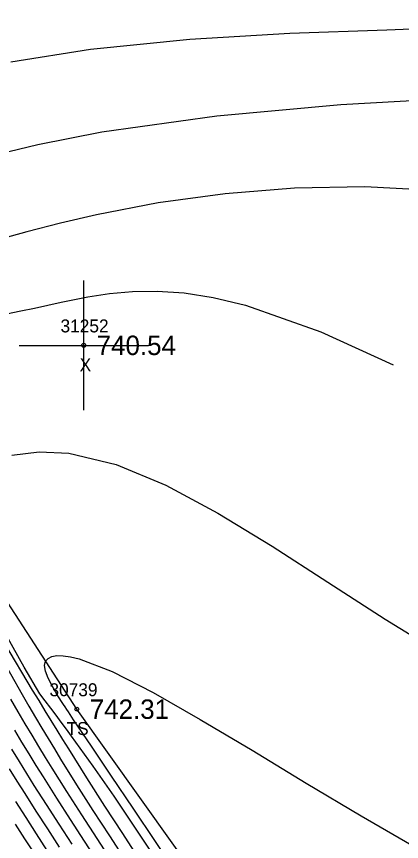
# Model space of a CAD drawing. Extents: x 1376587 to 1378239, y 1000335 to 1003031.
# Drawn here: x 1377037.2 to 1377067, y 1002249.8 to 1002313.6 of the extents above; entities that cross this region are included whole.
import ezdxf

# ---------------------------------------------------------------- set-up
doc = ezdxf.new("R2010")
doc.units = 0
for name, color, linetype in [('RD_DTM_BkLn2', 7, 'Continuous'), ('RD_DTM_BkLn_txCode', 7, 'Continuous'), ('RD_DTM_Major1', 7, 'Continuous'), ('RD_DTM_Minor1', 7, 'Continuous'), ('RD_EX_Misc', 7, 'Continuous'), ('RD_EX_Misc_txCode', 7, 'Continuous'), ('RD_EX_TX_Misc_ELEV', 7, 'Continuous'), ('RD_SMD_Locator', 7, 'Continuous')]:
    doc.layers.add(name, color=color, linetype=linetype)

msp = doc.modelspace()

# ---------------------------------------------------------------- linework, layer by layer
at = {"layer": 'RD_DTM_BkLn2'}
msp.add_lwpolyline([(1377334.808, 1002026.055), (1377284.229, 1002013.339), (1377249.257, 1001988.727), (1377213.659, 1001973.589), (1377188.957, 1002014.33), (1377158.44, 1002070.963), (1377139.047, 1002104.941), (1377113.892, 1002149.475), (1377071.66, 1002218.399), (1377041.895, 1002260.076), (1377023.693, 1002288.088), (1377010.927, 1002302.495), (1376992.725, 1002332.02), (1376976.352, 1002351.559)], dxfattribs=at)
at = {"layer": 'RD_DTM_Major1'}
for points in [[(1377036.446, 1002290.626), (1377037.555, 1002290.847), (1377038.623, 1002291.075), (1377039.663, 1002291.304), (1377040.687, 1002291.529), (1377041.709, 1002291.742), (1377042.742, 1002291.938), (1377044.429, 1002292.196), (1377046.21, 1002292.358), (1377048.118, 1002292.386), (1377050.187, 1002292.242), (1377052.45, 1002291.889), (1377054.942, 1002291.289), (1377060.769, 1002289.234), (1377066.355, 1002286.687)], [(1377046.801, 1002248.384), (1377045.448, 1002250.456), (1377044.07, 1002252.586), (1377042.674, 1002254.77), (1377041.269, 1002257.002), (1377040.821, 1002257.721), (1377040.37, 1002258.449), (1377039.913, 1002259.192), (1377039.447, 1002259.953), (1377038.97, 1002260.737), (1377038.478, 1002261.55), (1377036.321, 1002265.155)], [(1377036.665, 1002255.474), (1377037.263, 1002254.514), (1377037.868, 1002253.555), (1377038.73, 1002252.204), (1377039.619, 1002250.823), (1377040.539, 1002249.408)]]:
    msp.add_lwpolyline(points, dxfattribs=at)
at = {"layer": 'RD_DTM_Minor1'}
for points in [[(1377072.827, 1002312.827), (1377065.883, 1002312.551), (1377058.381, 1002312.275), (1377050.633, 1002311.835), (1377042.948, 1002311.064), (1377036.777, 1002310.074)], [(1377071.971, 1002307.314), (1377062.329, 1002306.784), (1377052.717, 1002305.907), (1377043.836, 1002304.666), (1377038.885, 1002303.695), (1377034.47, 1002302.633)], [(1377069.501, 1002300.143), (1377064.165, 1002300.444), (1377058.732, 1002300.342), (1377053.357, 1002299.904), (1377048.196, 1002299.197), (1377043.405, 1002298.287), (1377040.63, 1002297.64), (1377038.032, 1002296.965), (1377035.581, 1002296.287)], [(1377036.872, 1002279.716), (1377038.983, 1002279.967), (1377041.264, 1002279.86), (1377044.931, 1002278.991), (1377048.786, 1002277.393), (1377052.812, 1002275.233), (1377056.992, 1002272.675), (1377061.308, 1002269.886), (1377065.743, 1002267.031), (1377070.758, 1002263.955)], [(1377047.817, 1002248.781), (1377046.329, 1002251.04), (1377044.778, 1002253.341), (1377043.164, 1002255.667), (1377041.486, 1002258), (1377041.09, 1002258.538), (1377040.69, 1002259.076), (1377040.284, 1002259.617), (1377039.874, 1002260.163), (1377039.457, 1002260.714), (1377039.034, 1002261.272), (1377037.809, 1002263.328), (1377036.478, 1002265.717)], [(1377035.844, 1002264.406), (1377037.669, 1002261.201), (1377038.19, 1002260.302), (1377038.695, 1002259.441), (1377039.188, 1002258.609), (1377039.673, 1002257.8), (1377040.155, 1002257.005), (1377040.638, 1002256.217), (1377041.878, 1002254.23), (1377043.139, 1002252.247), (1377044.413, 1002250.28), (1377045.686, 1002248.335)], [(1377049.734, 1002247.258), (1377047.982, 1002249.86), (1377046.245, 1002252.434), (1377044.574, 1002254.907), (1377043.024, 1002257.205), (1377041.648, 1002259.256), (1377041.512, 1002259.461), (1377041.378, 1002259.662), (1377041.247, 1002259.86), (1377041.118, 1002260.053), (1377040.993, 1002260.243), (1377040.871, 1002260.43), (1377040.386, 1002261.187), (1377039.978, 1002261.873), (1377039.665, 1002262.481), (1377039.465, 1002263.006), (1377039.398, 1002263.445), (1377039.481, 1002263.79), (1377039.668, 1002263.998), (1377039.958, 1002264.139), (1377040.35, 1002264.21), (1377040.837, 1002264.207), (1377041.416, 1002264.127), (1377042.083, 1002263.967), (1377044.619, 1002262.983), (1377047.79, 1002261.37), (1377051.447, 1002259.288), (1377055.445, 1002256.896), (1377059.637, 1002254.354), (1377063.877, 1002251.82), (1377067.806, 1002249.554)], [(1377036.766, 1002260.838), (1377037.331, 1002259.87), (1377037.876, 1002258.947), (1377038.406, 1002258.059), (1377038.928, 1002257.197), (1377039.447, 1002256.35), (1377039.969, 1002255.508), (1377041.099, 1002253.711), (1377042.258, 1002251.899), (1377043.437, 1002250.08), (1377044.629, 1002248.26)], [(1377037.067, 1002258.449), (1377037.626, 1002257.518), (1377038.177, 1002256.613), (1377038.726, 1002255.723), (1377039.279, 1002254.837), (1377040.311, 1002253.204), (1377041.375, 1002251.547), (1377042.464, 1002249.868), (1377043.576, 1002248.171)], [(1377036.848, 1002256.978), (1377037.425, 1002256.037), (1377037.999, 1002255.111), (1377038.579, 1002254.187), (1377039.523, 1002252.702), (1377040.497, 1002251.188), (1377041.5, 1002249.644)], [(1377037.153, 1002252.931), (1377037.938, 1002251.704), (1377038.748, 1002250.449), (1377039.587, 1002249.158)], [(1377038.644, 1002248.894), (1377037.882, 1002250.065), (1377037.149, 1002251.2)]]:
    msp.add_lwpolyline(points, dxfattribs=at)
at = {"layer": 'RD_EX_Misc'}
for p, q in [((1377042.428, 1002283.19), (1377042.428, 1002293.19)), ((1377037.428, 1002288.19), (1377047.428, 1002288.19))]:
    msp.add_line(p, q, dxfattribs=at)
at = {"layer": 'RD_SMD_Locator'}
for centre in [(1377042.428, 1002288.19), (1377041.895, 1002260.076)]:
    msp.add_circle(centre, 0.15, dxfattribs=at)

# ---------------------------------------------------------------- texts
at = {"layer": 'RD_DTM_BkLn_txCode'}
for s, p in [('30739', (1377039.777, 1002261.076)), ('TS', (1377041.1, 1002258.076))]:
    msp.add_text(s, height=1, dxfattribs=at).set_placement(p)
at = {"layer": 'RD_EX_Misc_txCode'}
for s, p in [('31252', (1377040.633, 1002289.19)), ('X', (1377042.113, 1002286.19))]:
    msp.add_text(s, height=1, dxfattribs=at).set_placement(p)
at = {"layer": 'RD_EX_TX_Misc_ELEV'}
for s, p in [('740.54', (1377043.428, 1002287.44)), ('742.31', (1377042.895, 1002259.326))]:
    msp.add_text(s, height=1.5, dxfattribs=at).set_placement(p)

doc.saveas('drawing.dxf')
